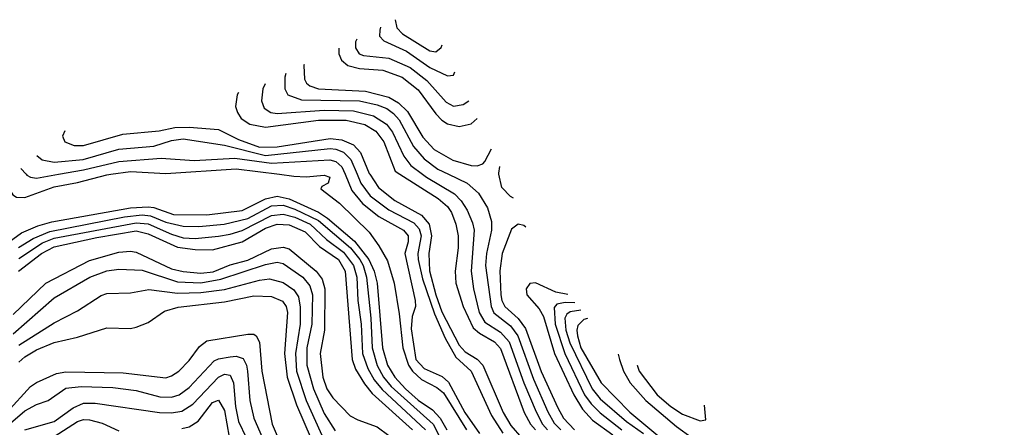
# Model space of a CAD drawing. Header units: inches. Extents: x 884549 to 1028252, y 526810 to 653624.
# Tile 421 of 656: x 911033 to 914386, y 639139 to 640526. Entities that reach past the tile are written whole.
import ezdxf

# ---------------------------------------------------------------- set-up
doc = ezdxf.new("R2010")
doc.units = ezdxf.units.IN
doc.header["$MEASUREMENT"] = 0
doc.layers.add('A9613', color=7, linetype='Continuous')
doc.layers.add('A9614', color=7, linetype='Continuous')

msp = doc.modelspace()

# ---------------------------------------------------------------- linework, layer by layer
at = {"layer": 'A9613', "color": 5}
for points, elevation in [([(910981.6, 639980.6), (910994.5, 639954.5), (911009.7, 639929.7), (911021.9, 639921.9), (911050, 639920.5), (911150, 639957.1), (911230, 639971.3), (911330, 639998.2), (911343.1, 640000)], 3320), ([(911054.5, 640000), (911057.1, 639997.1), (911070, 639989.7), (911090, 639986.6), (911165.5, 640000)], 3340), ([(911917.2, 640000), (911966.1, 639993.9), (912008.7, 639991.3), (912070, 639996.8), (912088.8, 639990), (912083, 639970), (912062.2, 639957.8), (912058.7, 639950), (912121.5, 639901.5), (912222.5, 639802.5), (912256.2, 639756.2), (912285.6, 639705.6), (912308.6, 639630), (912325.6, 639525.6), (912337.9, 639410), (912356.5, 639350), (912370.7, 639330), (912401.7, 639301.7), (912454, 639274), (912475.9, 639255.9), (912554.7, 639130)], 3320), ([(912140.8, 640000), (912164.5, 639944.5), (912200.6, 639900.6), (912255.9, 639855.9), (912340.3, 639810), (912356, 639790), (912355.5, 639770), (912344.5, 639730), (912379.4, 639570), (912380.6, 639550), (912370, 639516.3), (912366.3, 639473.7), (912381.7, 639370), (912410, 639339.3), (912471.8, 639311.8), (912493.1, 639293.1), (912548.3, 639190), (912598.6, 639118.6)], 3340), ([(912181.9, 640000), (912194.9, 639970), (912226.9, 639926.9), (912290, 639879), (912374.6, 639834.6), (912393.8, 639813.8), (912399.8, 639790), (912388.7, 639730), (912389.9, 639710), (912404.3, 639644.3), (912445.1, 639525.1), (912482.4, 639442.4), (912518.1, 639378.2), (912570.9, 639330), (912639.5, 639179.5), (912678.8, 639118.8)], 3360), ([(912224.9, 640000), (912254.9, 639954.9), (912310, 639910.5), (912400.9, 639860.9), (912427.5, 639830), (912435.7, 639790), (912426.1, 639730), (912428.9, 639671.1), (912449.7, 639590.3), (912470, 639532.1), (912530, 639418.4), (912550, 639396.1), (912591.2, 639371.2), (912610.6, 639350.6), (912678.9, 639190), (912705.3, 639145.3), (912742.5, 639102.5)], 3380), ([(912327.4, 640000), (912457.7, 639917.7), (912489.4, 639890), (912503.2, 639870), (912518.3, 639830), (912526.2, 639790), (912526, 639750), (912516.3, 639670), (912518.3, 639630), (912543.4, 639550), (912577.7, 639477.7), (912599.3, 639459.3), (912649.9, 639429.9), (912670, 639407.4), (912751.3, 639190), (912773, 639150), (912789.7, 639130)], 3420), ([(912404.6, 640000), (912417.8, 639990), (912513.5, 639933.5), (912536.5, 639910), (912557.2, 639877.2), (912575.2, 639835.2), (912580.8, 639810), (912570, 639670), (912578.5, 639610), (912598, 639530), (912616.5, 639496.5), (912670, 639463.1), (912699.7, 639430), (912750.2, 639290), (912791.3, 639191.3), (912813.2, 639150), (912830, 639130)], 3440), ([(912493.1, 640000), (912556.8, 639970), (912595.5, 639935.5), (912625.9, 639885.9), (912639.3, 639839.3), (912639.2, 639810), (912622.2, 639730), (912618.7, 639690), (912638, 639550), (912648.1, 639528.1), (912704, 639484), (912729, 639450), (912782.6, 639302.6), (912831.3, 639191.3), (912853.5, 639153.5), (912875.5, 639130)], 3460), ([(912714.4, 639918.3), (912704.4, 639924.4), (912674.3, 639954.3), (912665, 640000)], 3460), ([(910870, 639678), (911038.8, 639801.2), (911095, 639825), (911142, 639838), (911410, 639885.4), (911470, 639889.6), (911490, 639886.8), (911556.5, 639863.5), (911670, 639861.5), (911790, 639876.1), (911870, 639916.4), (911910, 639925.8), (911950, 639916.3), (912050, 639871.3), (912081.6, 639850), (912172.5, 639772.5), (912222.3, 639710), (912240.4, 639670), (912249.9, 639630), (912268.4, 639410), (912285.2, 639350), (912309.9, 639310), (912346.4, 639270), (912390, 639232), (912438.5, 639198.5), (912464.4, 639170), (912488, 639130)], 3280), ([(911029.2, 639750.8), (911078.8, 639781.2), (911135.2, 639804.8), (911390, 639855.3), (911450, 639862.4), (911478.6, 639858.6), (911530, 639837.2), (911590, 639823.6), (911642.4, 639822.4), (911729.7, 639830), (911810, 639849.9), (911890, 639892.1), (911930, 639894.3), (911970, 639881.4), (912050, 639842.5), (912159.2, 639750), (912191.5, 639710), (912202.4, 639690), (912214.3, 639650), (912228.7, 639510), (912232.7, 639410), (912249.7, 639349.7), (912272.3, 639310), (912298.5, 639278.5), (912440.9, 639150), (912461.2, 639110)], 3260), ([(911030, 639713.8), (911110, 639766.9), (911150, 639782.8), (911430, 639835.2), (911470, 639831.1), (911550, 639795.8), (911590, 639784.1), (911630, 639781.9), (911710, 639789.4), (911750, 639795.7), (911790, 639808.4), (911890, 639859.6), (911930, 639864.2), (911970, 639853.7), (912022.1, 639830), (912077.7, 639777.7), (912135.2, 639735.2), (912169.5, 639690), (912180.5, 639650), (912184.8, 639570), (912195.9, 639490), (912200.4, 639390), (912218.7, 639338.7), (912240.6, 639300.6), (912267.3, 639267.3), (912414.8, 639130)], 3240), ([(911028.2, 639670), (911106.5, 639730), (911150, 639753.2), (911295.6, 639784.4), (911430, 639807), (911470, 639797), (911570, 639752.3), (911630, 639743.8), (911690, 639742.7), (911790, 639769.7), (911870, 639816.8), (911910, 639830.6), (911950, 639828.3), (912004.5, 639804.5), (912054.4, 639754.4), (912118.3, 639710), (912141.4, 639670), (912165, 639370), (912176.6, 639336.6), (912207, 639287), (912233.7, 639253.7), (912370.8, 639130.8)], 3220), ([(912757, 639819.4), (912750, 639825.5), (912730, 639829.9), (912707.4, 639812.6), (912675.9, 639730), (912668.2, 639671.8), (912671.8, 639590), (912675, 639570), (912685, 639550), (912730, 639509.3), (912755.5, 639475.5), (912808.6, 639328.6), (912865.2, 639205.2), (912884.9, 639170), (912921.9, 639130)], 3480), ([(911010, 639522.5), (911121.7, 639630), (911270, 639706.1), (911370, 639735.4), (911410, 639737.8), (911430, 639734.5), (911550, 639678.7), (911590, 639668.7), (911650, 639663.8), (911691.5, 639668.5), (911750, 639691.3), (911810, 639708.1), (911890, 639746.2), (911930, 639751.4), (911950, 639745.7), (912042.6, 639670), (912063.1, 639643.1), (912072.1, 639610), (912070.8, 639470), (912056.5, 639390), (912065.6, 639310), (912079.2, 639270), (912099.2, 639239.2), (912158.5, 639178.5), (912184.5, 639164.5), (912250, 639140.7), (912290, 639111.5)], 3180), ([(911010, 639456.9), (911150, 639579.5), (911271.7, 639650), (911330, 639671.8), (911370, 639676.5), (911450, 639674.2), (911570, 639633.6), (911650, 639630.2), (911717.5, 639642.5), (911870, 639693.3), (911910, 639700.5), (911930, 639696), (911996.7, 639650), (912020.5, 639620.5), (912029.8, 639589.8), (912027.8, 639490), (912010.9, 639410), (912010.5, 639350), (912033.6, 639270), (912070, 639186.5), (912107.2, 639127.2)], 3160), ([(911030, 639418.7), (911150, 639494.4), (911230, 639534.8), (911310, 639587.6), (911330, 639594.6), (911410, 639596.1), (911472.3, 639607.7), (911570, 639595.5), (911650, 639597.3), (911730, 639607.8), (911850, 639640), (911884, 639644), (911930, 639631.4), (911966.5, 639606.5), (911982.5, 639582.5), (911988, 639548), (911987.8, 639490), (911971.7, 639390), (911976, 639330), (912008.9, 639230), (912072.5, 639090)], 3140), ([(912899.4, 639590.4), (912858.5, 639598.5), (912790, 639631), (912770, 639628.1), (912757.8, 639610), (912759.6, 639590), (912801.8, 639541.8), (912816.5, 639516.5), (912854.2, 639390), (912919.8, 639250), (912950, 639200.6), (912983.9, 639163.9), (913053.1, 639113.1)], 3520), ([(911030, 639361), (911050, 639379.2), (911090, 639402.6), (911150, 639427.7), (911230, 639446.3), (911330, 639477.3), (911410, 639475.8), (911430, 639479.3), (911470, 639495.4), (911525.4, 639534.6), (911572.7, 639547.3), (911730, 639565.9), (911830, 639585.9), (911890, 639583.7), (911928, 639568), (911940.5, 639550), (911944.8, 639530), (911934.2, 639390), (911943.4, 639310), (911975.8, 639215.8), (912050, 639041.9)], 3120), ([(912923.6, 639562.8), (912890, 639564.1), (912862.5, 639557.5), (912852.9, 639547.1), (912856.5, 639490), (912889.3, 639390), (912956.5, 639250), (912978.7, 639218.7), (913010, 639188.2), (913083.4, 639130)], 3540), ([(912943.7, 639537.7), (912907.7, 639532.3), (912896.1, 639523.9), (912889.5, 639510.5), (912892.6, 639470), (912906.2, 639426.2), (912982.2, 639270), (913010, 639236.1), (913098.9, 639158.9), (913157.6, 639117.6)], 3560), ([(912966.5, 639509.2), (912954.5, 639505.5), (912934, 639486), (912929.8, 639470), (912932.1, 639450), (912944.2, 639410), (913012.6, 639290), (913110.7, 639190.7), (913219.8, 639099.8)], 3580), ([(910988.7, 639190), (911070, 639278.1), (911090, 639291.7), (911157.9, 639322.1), (911190, 639328.4), (911385, 639325), (911530, 639307.6), (911550, 639313.9), (911574.5, 639330), (911610, 639366.3), (911645.5, 639414.5), (911670, 639432.9), (911810, 639455.7), (911830, 639455.5), (911838.1, 639450), (911849.2, 639429.2), (911857.4, 639330), (911892.7, 639150), (911909.2, 639110)], 3080), ([(910970, 639126.1), (911050, 639194.9), (911090, 639216.3), (911130, 639230.1), (911190, 639272.8), (911242.3, 639277.7), (911350, 639274.4), (911430, 639263.9), (911510, 639242.5), (911550, 639241.3), (911576.4, 639250), (911610, 639274.4), (911694.8, 639365.2), (911710, 639372.5), (911750, 639379.3), (911770, 639380.8), (911793.6, 639373.6), (911805.3, 639350), (911809.2, 639330), (911817, 639230), (911830.3, 639170), (911867.1, 639087.1)], 3060), ([(913071.2, 639388.4), (913075.3, 639370), (913088.8, 639330), (913111.6, 639290), (913165.5, 639230), (913270, 639141.5), (913430, 639026.5), (913493.8, 638993.8), (913551.6, 638951.6), (913710, 638883.5), (913779.4, 638859.4), (913810, 638843), (913896.5, 638776.5), (914016.5, 638710), (914063.3, 638670), (914136.8, 638590), (914270, 638507.6), (914310, 638489.2), (914410, 638468.1)], 3620), ([(913135.5, 639350.4), (913135.5, 639350), (913142.7, 639330), (913203.4, 639250), (913250, 639209.5), (913290, 639183.7), (913350, 639161.7), (913370, 639164.9), (913365.1, 639214.4)], 3640), ([(911050, 639131), (911150, 639159.2), (911214.5, 639205.5), (911250, 639220.8), (911290, 639221), (911509.3, 639189.3), (911550, 639188.8), (911585.5, 639194.5), (911622, 639218), (911710, 639310.1), (911730, 639319.9), (911750, 639316.6), (911760.5, 639290), (911767.5, 639210), (911778.4, 639158.4), (911829.8, 639050)], 3040), ([(911584.9, 639135.1), (911610, 639140.3), (911640.1, 639159.9), (911690, 639223.7), (911710, 639231.6), (911730, 639196), (911745.8, 639105.8)], 3020), ([(911150, 639107.4), (911230, 639158.5), (911250, 639165.3), (911270, 639165), (911313.4, 639153.4), (911370, 639127.7)], 3020)]:
    msp.add_lwpolyline(points, dxfattribs=dict(at, elevation=elevation))
at = {"layer": 'A9614', "color": 5}
for points, elevation in [([(912262.1, 640500.1), (912259.6, 640490), (912258.2, 640470), (912273.2, 640453.2), (912350, 640418.2), (912430, 640363.4), (912490, 640335.1), (912510, 640336.5), (912515, 640348.8)], 3560), ([(912311.1, 640525.5), (912317.6, 640497.6), (912337, 640477), (912430, 640419.7), (912450, 640416.6), (912468.7, 640431.3), (912471.6, 640439.9)], 3580), ([(912119.8, 640429.3), (912119.4, 640410), (912128.4, 640388.4), (912150.1, 640370), (912190, 640360), (912270, 640353.6), (912335.6, 640330), (912390, 640287.3), (912450, 640205.2), (912470, 640184.3), (912490, 640171.6), (912530, 640161.9), (912570, 640171.6), (912590.9, 640189.5)], 3520), ([(912180.6, 640459.1), (912176.6, 640450), (912176.6, 640430), (912189.3, 640410), (912204, 640404), (912290, 640395), (912362.9, 640362.9), (912418.9, 640318.9), (912484.8, 640244.8), (912510, 640232), (912543.2, 640236.8), (912562.5, 640249.2)], 3540), ([(912001.2, 640373.3), (912000.6, 640370), (912003, 640323), (912009.3, 640310), (912021.1, 640301.1), (912050.2, 640290.2), (912210, 640282.9), (912290, 640262.6), (912322.4, 640242.4), (912353.1, 640213.1), (912405.7, 640125.7), (912444.6, 640084.6), (912508, 640048), (912570.3, 640029.7), (912591.2, 640028.8), (912610, 640035.1), (912616.7, 640043.3), (912639.9, 640086.8)], 3480), ([(911939.4, 640342.2), (911936.2, 640330), (911935.3, 640290), (911946.5, 640270), (911992.9, 640252.9), (912190, 640249.1), (912250, 640235.8), (912283, 640223), (912306.4, 640206.4), (912325.5, 640185.5), (912374.1, 640094.1), (912410, 640052), (912457, 640017), (912493.1, 640000)], 3460), ([(911868.6, 640308), (911861.1, 640290), (911856.3, 640250), (911865.2, 640225.2), (911888.3, 640210), (911910, 640206.9), (912070, 640218), (912170, 640215.9), (912238.2, 640198.2), (912282.5, 640170), (912303, 640143), (912341.4, 640061.4), (912365.2, 640030), (912404.6, 640000)], 3440), ([(911777.9, 640278), (911773.6, 640270), (911768.2, 640230), (911774.4, 640210), (911787.3, 640190), (911816.6, 640170), (911870, 640160.4), (912050, 640183.8), (912144.5, 640184.4), (912208.6, 640168.6), (912246, 640146), (912272.4, 640110), (912311.6, 640010), (912327.4, 640000)], 3420), ([(911186.7, 640147.3), (911178.9, 640130), (911186.7, 640110), (911218.2, 640098.2), (911250, 640098.1), (911383.9, 640136.1), (911507.3, 640147.3), (911561.5, 640158.5), (911610, 640159.8), (911710, 640151.6), (911778, 640118), (911850, 640091.5), (911910, 640093.5), (912090, 640121.8), (912130, 640117.4), (912170, 640100.4), (912193.9, 640073.9), (912222.9, 640002.9), (912224.9, 640000)], 3380), ([(911091.5, 640064.2), (911109.3, 640049.3), (911150, 640041.4), (911248.7, 640050), (911370, 640085), (911490, 640095.7), (911550, 640115), (911590, 640120.1), (911730, 640098.8), (911870, 640063.4), (912090, 640087.6), (912110, 640085.6), (912135.5, 640075.5), (912160.2, 640050), (912181.9, 640000)], 3360), ([(911165.5, 640000), (911250, 640014.9), (911370, 640043.8), (911514.5, 640054.5), (911626.7, 640046.7), (911765.3, 640054.7), (911890, 640037.6), (912088.8, 640048.8), (912110, 640043.5), (912130, 640025.4), (912140.8, 640000)], 3340), ([(912665, 640000), (912664.1, 640004.1), (912667.9, 640026.3)], 3460), ([(911036.9, 640019.6), (911054.5, 640000)], 3340), ([(911343.1, 640000), (911410, 640009.3), (911530, 640002.7), (911770, 640018.3), (911917.2, 640000)], 3320)]:
    msp.add_lwpolyline(points, dxfattribs=dict(at, elevation=elevation))

doc.saveas('drawing.dxf')
